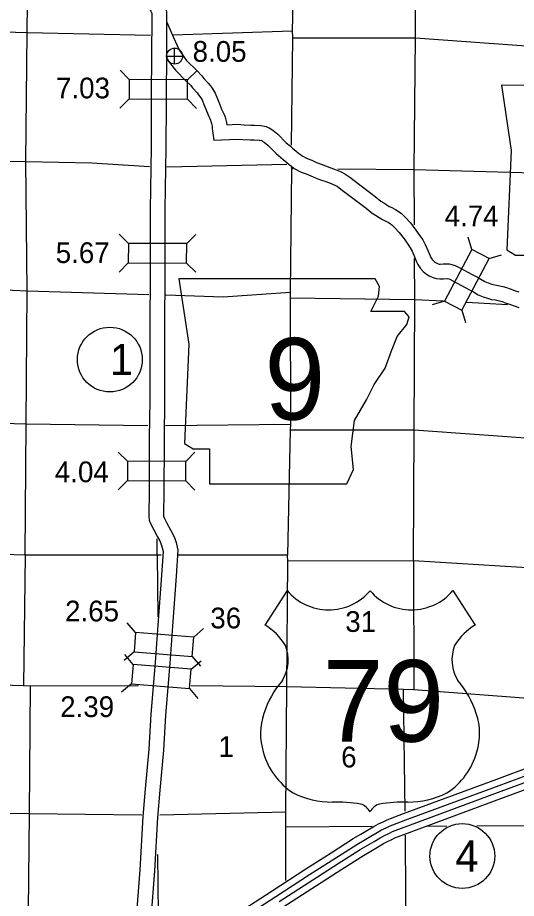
# Model space of a CAD drawing. Extents: x 369523 to 838377, y 495025 to 936819.
# Drawn here: x 691502 to 711821, y 625753 to 661645 of the extents above; entities that cross this region are included whole.
import ezdxf

# ---------------------------------------------------------------- set-up
doc = ezdxf.new("R2010")
doc.units = 0
for name, color, linetype in [('22', 7, 'Continuous'), ('6', 7, 'Continuous'), ('DSN_BRDG_Annotation', 7, 'Continuous'), ('DSN_DRFT_Common-Annotations', 7, 'Continuous'), ('DSN_DRFT_Common-Line', 7, 'Continuous'), ('DSN_DRFT_Junk-No-Plot', 7, 'Continuous'), ('Level 1', 7, 'Continuous'), ('Level 11', 7, 'Continuous'), ('Level 15', 7, 'Continuous'), ('Level 21', 7, 'Continuous'), ('Level 22', 7, 'Continuous')]:
    doc.layers.add(name, color=color, linetype=linetype)

msp = doc.modelspace()

# ---------------------------------------------------------------- linework, layer by layer
at = {"layer": '22'}
for points in [[(711212, 658889), (711612, 656224), (711434, 652183), (711790, 651961), (712456, 651961), (712456, 650540), (718051, 650540), (718318, 651117), (718229, 652049), (718362, 653115), (718851, 653959), (719162, 654581), (719606, 655247), (719872, 655958), (720094, 656535), (720494, 657023), (720583, 657334), (720405, 657556), (719028, 657556), (719339, 658178), (719384, 658578), (719199, 658885)], [(698076, 651001), (698476, 648336), (698298, 644295), (698654, 644073), (699320, 644073), (699320, 642652), (704915, 642652), (705182, 643229), (705093, 644162), (705226, 645228), (705715, 646071), (706026, 646693), (706470, 647359), (706736, 648070), (706958, 648647), (707358, 649136), (707447, 649446), (707269, 649668), (705892, 649668), (706203, 650290), (706248, 650690), (706063, 650997)]]:
    msp.add_lwpolyline(points, close=True, dxfattribs=at)
at = {"layer": '6'}
for p, q in [((702482, 638298), (701573, 636892)), ((709238, 638298), (710147, 636892))]:
    msp.add_line(p, q, dxfattribs=at)
for centre, radius, start, end in [((704174, 639721), 2211, 220.075, 319.6701), ((707546, 639721), 2211, 220.3299, 319.925), ((700386, 634852), 2361, 30.7809, 59.9883), ((711334, 634852), 2361, 120.0117, 149.2191), ((700906, 635475), 1618, 328.8105, 21.2108), ((710815, 635475), 1618, 158.7892, 211.1895), ((705138, 632158), 3776, 138.9565, 162.6913), ((706583, 632158), 3776, 17.3087, 41.0435), ((703891, 632467), 2495, 160.9576, 197.3819), ((707829, 632467), 2495, 342.6181, 19.0424), ((704297, 632474), 2887, 195.1074, 237.1312), ((707423, 632474), 2887, 302.8688, 344.8926), ((704351, 633383), 3707, 244.0771, 269.5779), ((707369, 633383), 3707, 270.4221, 295.9229), ((704437, 622887), 6790, 81.1942, 90.9539), ((705286, 628975), 651, 28.0342, 72.9864), ((706435, 628975), 651, 107.0136, 151.9658), ((707284, 622887), 6790, 89.0461, 98.8058)]:
    msp.add_arc(centre, radius, start, end, dxfattribs=at)
at = {"layer": 'DSN_DRFT_Common-Annotations'}
for p, q in [((697574, 660076), (698224, 660076)), ((697899, 659751), (697899, 660401))]:
    msp.add_line(p, q, dxfattribs=at)
msp.add_circle((697899, 660076), 325, dxfattribs=at)
at = {"layer": 'DSN_DRFT_Common-Line'}
for centre in [(695259, 647710), (709618, 627479)]:
    msp.add_circle(centre, 1320, dxfattribs=at)
at = {"layer": 'Level 1'}
for points in [[(696627, 662572), (696695, 662483), (696742, 662350), (696782, 662270), (696820, 662186), (696841, 662136), (696862, 662073), (696905, 661945), (696925, 661905), (696936, 661880), (696958, 661842), (696964, 661829), (696967, 661797), (696965, 661333), (696962, 660427), (696949, 658143), (696942, 656353), (696906, 653832), (696897, 651382), (696888, 648894), (696886, 646041), (696867, 644516)], [(697155, 662870), (697230, 662772), (697296, 662584), (697324, 662528), (697369, 662428), (697404, 662346), (697432, 662261), (697460, 662177), (697468, 662161), (697473, 662150), (697488, 662123), (697503, 662093), (697553, 661993), (697567, 661820), (697565, 661331), (697562, 660424), (697549, 658140), (697542, 656347), (697506, 653827), (697497, 651380), (697488, 648893), (697486, 646037), (697467, 644508)], [(697569, 661489), (697617, 661371), (697851, 660837), (697997, 660512)], [(697989, 660527), (698083, 660346), (698113, 660284), (698136, 660248), (698173, 660183), (698215, 660122), (698385, 659901), (698798, 659484)], [(697569, 660032), (697588, 659991), (697622, 659938), (697665, 659863), (697730, 659768), (697932, 659505), (698374, 659059)], [(698798, 659484), (699003, 659277), (699088, 659170), (699271, 658967), (699347, 658874), (699427, 658768), (699549, 658571), (699649, 658329), (699726, 658136), (699814, 657914), (699912, 657695), (699951, 657587), (699978, 657481), (700006, 657374), (700030, 657277)], [(698374, 659059), (698553, 658880), (698628, 658783), (698817, 658574), (698876, 658502), (698932, 658428), (699014, 658297), (699093, 658103), (699169, 657915), (699261, 657681), (699355, 657471), (699376, 657412), (699397, 657330), (699425, 657224), (699426, 657219), (699428, 657130), (699498, 656649)], [(700030, 657277), (700466, 657300), (700725, 657273), (700999, 657263), (701154, 657263), (701405, 657252), (701492, 657237), (701628, 657204), (701705, 657173), (701746, 657153), (701903, 657054), (702099, 656891), (702447, 656543), (702615, 656400), (702700, 656327), (702846, 656208), (702944, 656126), (703021, 656064), (703095, 656009), (703300, 655899), (703487, 655833), (703682, 655744), (703862, 655671), (704049, 655600), (704224, 655538), (704416, 655466), (704680, 655363), (704830, 655284), (705032, 655139), (706072, 654349), (706305, 654166), (706416, 654092), (706540, 654012), (706645, 653951), (706742, 653906), (706899, 653823), (707006, 653763), (707141, 653662), (707291, 653516), (707508, 653277), (707730, 652987), (707890, 652754), (708007, 652583), (708108, 652399), (708225, 652131), (708306, 651934), (708335, 651872), (708361, 651830), (708388, 651789), (708440, 651734), (708498, 651686), (708556, 651652), (708613, 651623), (708675, 651604), (708723, 651599), (708832, 651605), (709082, 651610), (709328, 651547), (709515, 651449), (710024, 651180), (710234, 651066), (710371, 650984), (710531, 650894), (710678, 650833), (710826, 650786), (710944, 650750), (711079, 650729), (711276, 650691), (711424, 650646), (711572, 650593), (711745, 650530), (711926, 650467)], [(699498, 656649), (700450, 656698), (700683, 656674), (700988, 656663), (701141, 656663), (701341, 656654), (701369, 656649), (701446, 656631), (701456, 656627), (701550, 656568), (701694, 656447), (702040, 656102), (702224, 655945), (702315, 655867), (702464, 655745), (702562, 655663), (702654, 655589), (702775, 655500), (703057, 655349), (703262, 655276), (703446, 655192), (703642, 655113), (703842, 655037), (704019, 654974), (704202, 654906), (704430, 654817), (704515, 654772), (704676, 654657), (705706, 653874), (705952, 653681), (706086, 653591), (706228, 653499), (706367, 653419), (706474, 653369), (706613, 653296), (706678, 653259), (706750, 653205), (706860, 653098), (707047, 652892), (707244, 652634), (707396, 652415), (707495, 652269), (707569, 652134), (707672, 651897), (707756, 651694), (707807, 651584), (707857, 651505), (707914, 651418), (708030, 651293), (708155, 651193), (708265, 651127), (708388, 651064), (708553, 651015), (708705, 650996), (708856, 651006), (709013, 651009), (709111, 650984), (709235, 650918), (709741, 650651), (709938, 650544), (710069, 650466), (710268, 650353), (710472, 650269), (710648, 650213), (710810, 650164), (710975, 650138), (711133, 650107), (711236, 650076), (711368, 650029), (711543, 649965), (711733, 649899), (711919, 649837)], [(696867, 644513), (696860, 642142), (696841, 641560), (696842, 641326), (696868, 641171), (696934, 641000), (697046, 640766), (697198, 640488), (697290, 640323), (697341, 640210), (697375, 640093), (697426, 639889), (697367, 638928), (697219, 636891), (697104, 635372), (696925, 633266), (696851, 631834), (696704, 630213), (696607, 629096), (696480, 626911), (696386, 625686), (696252, 623981), (696213, 623345), (696147, 622409)], [(697467, 644511), (697459, 642131), (697441, 641553), (697442, 641377), (697450, 641328), (697485, 641238), (697580, 641040), (697724, 640778), (697827, 640592), (697905, 640419), (697955, 640250), (698030, 639944), (697965, 638888), (697818, 636847), (697702, 635324), (697524, 633225), (697449, 631792), (697302, 630160), (697206, 629052), (697078, 626871), (696984, 625639), (696850, 623939), (696811, 623306), (696778, 622835)]]:
    msp.add_lwpolyline(points, dxfattribs=at)
at = {"layer": 'Level 11'}
for points in [[(699833, 624748), (701869, 626060), (703245, 626956), (704277, 627613), (705178, 628188), (705482, 628365), (705756, 628529), (706013, 628681), (706204, 628785), (706395, 628876), (706560, 628957), (706689, 629011), (707222, 629206), (711020, 630610), (712476, 631149)], [(699981, 624516), (702019, 625829), (703394, 626725), (704425, 627381), (705321, 627953), (705622, 628129), (705897, 628293), (706148, 628441), (706329, 628540), (706514, 628629), (706674, 628706), (706790, 628755), (707317, 628948), (711115, 630352), (712581, 630894)], [(702155, 625620), (703529, 626515), (704559, 627170), (705451, 627740), (705749, 627913), (706025, 628078), (706271, 628224), (706443, 628317), (706623, 628404), (706777, 628478), (706881, 628523), (707403, 628713), (711202, 630118), (712676, 630663)], [(702304, 625389), (703678, 626283), (704707, 626938), (705595, 627505), (705889, 627676), (706165, 627842), (706407, 627984), (706569, 628072), (706743, 628156), (706891, 628228), (706982, 628267), (707498, 628455), (711297, 629860), (712781, 630408)]]:
    msp.add_lwpolyline(points, dxfattribs=at)
at = {"layer": 'Level 15'}
for points in [[(702767, 664536), (702692, 661105), (702706, 660827), (702651, 656443)], [(702652, 655542), (702658, 655480), (702607, 650458), (702609, 650221), (702616, 645073), (702612, 644847), (702502, 639746)], [(702432, 626486), (702424, 628662), (702431, 629275), (702471, 634385), (702507, 639490), (702502, 639746)], [(681322, 634746), (686419, 634584), (686750, 634577), (691740, 634427), (692011, 634413), (696423, 634428)], [(698573, 634422), (702471, 634385), (707219, 634278), (707644, 634264), (712649, 633891), (713046, 633865), (717963, 633756), (718294, 633759)]]:
    msp.add_lwpolyline(points, dxfattribs=at)
at = {"layer": 'Level 21'}
for p, q in [((696048, 659125), (695677, 659500)), ((698424, 659112), (698799, 659483)), ((696044, 658333), (695668, 657961)), ((698420, 658320), (698791, 657944)), ((696013, 652442), (695641, 652817)), ((698389, 652434), (698763, 652806)), ((710008, 652193), (709852, 652697)), ((710708, 651823), (711213, 651978)), ((696010, 651650), (695635, 651278)), ((698386, 651642), (698758, 651267)), ((708898, 650092), (708393, 649937)), ((709598, 649722), (709753, 649218)), ((695976, 643568), (695604, 643943)), ((698352, 643561), (698727, 643933)), ((695974, 642776), (695599, 642404)), ((698350, 642769), (698722, 642394)), ((696305, 636584), (695961, 636984)), ((698675, 636404), (699075, 636748)), ((696245, 635794), (695845, 635450)), ((696206, 635289), (695865, 635693)), ((698573, 635089), (698977, 635429)), ((698615, 635614), (698959, 635214)), ((696139, 634500), (695735, 634160)), ((698506, 634300), (698847, 633896))]:
    msp.add_line(p, q, dxfattribs=at)
for points in [[(698424, 659112), (696048, 659125), (696044, 658333), (698420, 658320)], [(698389, 652434), (696013, 652442), (696010, 651650), (698386, 651642)], [(710008, 652193), (708898, 650092), (709598, 649722), (710708, 651823)], [(698352, 643561), (695976, 643568), (695974, 642776), (698350, 642769)], [(698675, 636404), (696305, 636584), (696245, 635794), (698615, 635614)], [(696139, 634500), (698506, 634300), (698573, 635089), (696206, 635289)]]:
    msp.add_lwpolyline(points, close=True, dxfattribs=at)
at = {"layer": 'Level 22'}
for points in [[(691808, 639737), (691846, 645091), (691896, 650512), (691831, 655788), (691896, 661043), (691936, 664586)], [(707670, 653206), (707663, 655441), (707718, 660824), (707725, 664501)], [(681392, 661224), (686621, 661194), (691896, 661043), (696911, 660932)], [(697823, 660943), (702692, 661105)], [(702706, 660827), (707718, 660824), (712972, 660442), (718319, 660327)], [(681360, 656007), (686568, 655875), (691831, 655788), (694531, 655723), (696871, 655578)], [(697581, 655563), (702472, 655671)], [(702709, 655480), (702658, 655480)], [(718250, 655145), (713007, 655290), (707663, 655441), (704552, 655465)], [(707635, 639505), (707658, 644848), (707678, 650160), (707674, 651835)], [(681270, 650692), (686453, 650757), (691896, 650512), (696849, 650363)], [(697534, 650342), (699871, 650267), (702607, 650458)], [(702609, 650221), (707678, 650160), (708837, 650098)], [(709808, 650046), (711460, 649958)], [(681269, 645360), (686514, 645242), (691846, 645091), (696813, 645030)], [(697522, 645029), (702616, 645073)], [(702612, 644847), (707658, 644848), (712951, 644463)], [(697183, 639733), (697184, 640410)], [(697356, 639734), (697183, 639733), (691808, 639737), (686501, 639908), (681238, 640059)], [(691808, 639737), (691740, 634427)], [(697183, 639733), (697210, 637232)], [(702502, 639746), (698042, 639735)], [(718258, 639057), (712931, 639180), (707635, 639505), (702507, 639490)], [(707635, 639505), (707644, 634264)], [(692011, 634413), (691968, 629214), (691916, 623940), (691842, 619707)], [(707288, 629311), (707219, 634278)], [(681443, 629468), (686711, 629291), (691968, 629214), (696565, 629164)], [(697298, 629159), (702431, 629275)], [(705940, 628676), (702424, 628662)], [(708988, 628690), (708173, 628685)], [(718036, 628459), (712692, 628709), (710205, 628696)], [(707356, 611282), (707347, 612941), (707357, 618044), (707336, 623361), (707299, 628330)], [(697200, 627544), (697244, 623873), (697237, 623131)]]:
    msp.add_lwpolyline(points, dxfattribs=at)

# ---------------------------------------------------------------- texts
at = {"layer": '22'}
msp.add_text('9', height=3326, dxfattribs=at).set_placement((701560, 645262))
at = {"layer": '6'}
msp.add_text('79', height=3326.4, dxfattribs=at).set_placement((703928, 632138))
at = {"layer": 'DSN_BRDG_Annotation'}
msp.add_text('8.05', height=844.8, dxfattribs=at).set_placement((698631, 659845))
at = {"layer": 'DSN_DRFT_Common-Line'}
for s, p in [('1', (695259, 647077)), ('4', (709334, 626846))]:
    msp.add_text(s, height=1267, dxfattribs=at).set_placement(p)
at = {"layer": 'DSN_DRFT_Junk-No-Plot'}
for s, p in [('7.03', (693066, 658355)), ('4.74', (708898, 653141)), ('5.67', (693055, 651644)), ('4.04', (693019, 642712)), ('2.65', (693436, 637041)), ('2.39', (693236, 633142))]:
    msp.add_text(s, height=844.8, dxfattribs=at).set_placement(p)
at = {"layer": 'Level 22'}
for s, height, p in [('36', 844.8, (699352, 636757)), ('31', 844.8, (704852, 636613)), ('1', 845, (699684, 631516)), ('6', 845, (704684, 631091))]:
    msp.add_text(s, height=height, dxfattribs=at).set_placement(p)

doc.saveas('drawing.dxf')
